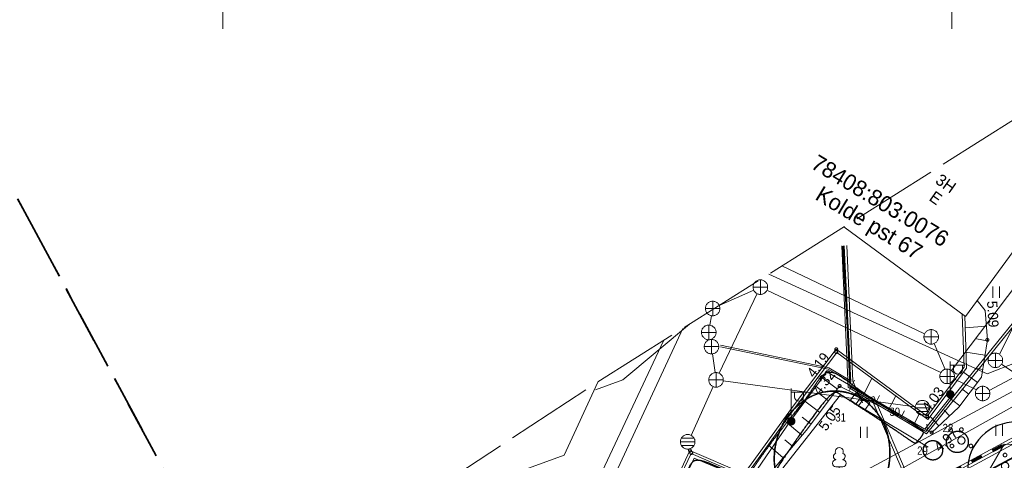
# Model space of a CAD drawing. Header units: metres. Extents: x 538891 to 1080079, y 6588829 to 13178720.
# Tile 294 of 656: x 539786 to 539854, y 6589268 to 6589299. Entities that reach past the tile are written whole.
import ezdxf

# ---------------------------------------------------------------- set-up
doc = ezdxf.new("R2010")
doc.units = ezdxf.units.M
doc.header["$LTSCALE"] = 0.4
for name, pattern in [('KATASTRIPIIR', [17.5, 10, -2.5, 2.5, -2.5]), ('TOOPIIR', [17.5, 15, -2.5]), ('VW-02 Medium Dashed', [4, 2, -2])]:
    doc.linetypes.add(name, pattern=pattern)
for name, color, linetype in [('DENDRO', 7, 'Continuous'), ('GEO', 7, 'Continuous'), ('KINO_ASENDIPLAAN', 7, 'Continuous')]:
    doc.layers.add(name, color=color, linetype=linetype)
doc.styles.add('Arial', font='arial.ttf')
doc.styles.add('Arial Narrow', font='ARIALN.TTF')
doc.styles.add('HK Explorer Book', font='txt')
doc.linetypes.add('-D-', pattern='A,25,-2,-3.530927,["D",HK Explorer Book,S=3.5,R=0,X=-3.530927,Y=-1.75],-1.969073,25,-7.5', length=65)
doc.linetypes.add('-K-', pattern='A,25,-2,-3.025171,["K",HK Explorer Book,S=3.5,R=0,X=-3.025171,Y=-1.75],-2.474829,25,-7.5', length=65)
doc.linetypes.add('-S-', pattern='A,10,-0.8,-1.31106,["S",Arial,S=1.402559,R=0,X=-1.31106,Y=-0.711108],-0.88894,10,-3', length=26)
doc.linetypes.add('-SK-', pattern='A,25,-0.25,-5.975415,["SK",HK Explorer Book,S=3.5,R=0,X=-5.975415,Y=-1.75],-1.274585,25,-7.5', length=65)
doc.linetypes.add('-V-', pattern='A,25,-2,-3.385756,["V",HK Explorer Book,S=3.5,R=0,X=-3.385756,Y=-1.75],-2.114244,25,-7.5', length=65)
doc.linetypes.add('EP_KBL', pattern='A,0,[1,EP_KBL.shx,S=1,R=0,X=0,Y=-0.5],-18.999', length=18.999)
doc.linetypes.add('HEKK', pattern='A,0,[1,HEKK.shx,S=1,R=0,X=0,Y=-0.9],-10.4', length=10.4)
doc.linetypes.add('MP_KBL', pattern='A,0,[1,MP_KBL.shx,S=1,R=0,X=0,Y=-0.5],-18.999', length=18.999)
doc.linetypes.add('RAKAED', pattern='A,0,[1,RAKAED.shx,S=1,R=0,X=0,Y=-0.254375],-6.50875', length=6.50875)
doc.linetypes.add('SI_KBL', pattern='A,0,[1,SI_KBL.shx,S=1,R=0,X=0,Y=-0.5],-19.9995', length=19.9995)

# ---------------------------------------------------------------- blocks, each defined once
blk = doc.blocks.new('KAKAEV')
at = {"color": 7, "linetype": 'Continuous', "lineweight": 9}
for p, q in [((-1, 0), (1, 0)), ((0, -1), (0, 1))]:
    blk.add_line(p, q, dxfattribs=at)
at = {"color": 7, "linetype": 'Continuous', "lineweight": 9, "flags": 128}
blk.add_lwpolyline([(1, 0), (1, -0.1), (0.98, -0.2), (0.96, -0.29), (0.92, -0.38), (0.88, -0.47), (0.83, -0.56), (0.77, -0.63), (0.71, -0.71), (0.63, -0.77), (0.56, -0.83), (0.47, -0.88), (0.38, -0.92), (0.29, -0.96), (0.2, -0.98), (0.1, -1), (0, -1), (-0.1, -1), (-0.2, -0.98), (-0.29, -0.96), (-0.38, -0.92), (-0.47, -0.88), (-0.56, -0.83), (-0.63, -0.77), (-0.71, -0.71), (-0.77, -0.63), (-0.83, -0.56), (-0.88, -0.47), (-0.92, -0.38), (-0.96, -0.29), (-0.98, -0.2), (-1, -0.1), (-1, 0), (-1, 0.1), (-0.98, 0.2), (-0.96, 0.29), (-0.92, 0.38), (-0.88, 0.47), (-0.83, 0.56), (-0.77, 0.63), (-0.71, 0.71), (-0.63, 0.77), (-0.56, 0.83), (-0.47, 0.88), (-0.38, 0.92), (-0.29, 0.96), (-0.2, 0.98), (-0.1, 1), (0, 1), (0.1, 1), (0.2, 0.98), (0.29, 0.96), (0.38, 0.92), (0.47, 0.88), (0.56, 0.83), (0.63, 0.77), (0.71, 0.71), (0.77, 0.63), (0.83, 0.56), (0.88, 0.47), (0.92, 0.38), (0.96, 0.29), (0.98, 0.2), (1, 0.1)], close=True, dxfattribs=at)
blk = doc.blocks.new('REKAEV')
at = {"color": 8, "linetype": 'Continuous', "lineweight": 9, "true_color": 0x7d7d7d}
for p, q in [((-1, 0), (1, 0)), ((0.86, 0.5), (-0.86, 0.5)), ((0.86, -0.5), (-0.86, -0.5))]:
    blk.add_line(p, q, dxfattribs=at)
at = {"color": 8, "linetype": 'Continuous', "lineweight": 9, "true_color": 0x7d7d7d, "flags": 128}
blk.add_lwpolyline([(1, 0), (1, -0.1), (0.98, -0.2), (0.96, -0.29), (0.92, -0.38), (0.88, -0.47), (0.83, -0.56), (0.77, -0.63), (0.71, -0.71), (0.63, -0.77), (0.56, -0.83), (0.47, -0.88), (0.38, -0.92), (0.29, -0.96), (0.2, -0.98), (0.1, -1), (0, -1), (-0.1, -1), (-0.2, -0.98), (-0.29, -0.96), (-0.38, -0.92), (-0.47, -0.88), (-0.56, -0.83), (-0.63, -0.77), (-0.71, -0.71), (-0.77, -0.63), (-0.83, -0.56), (-0.88, -0.47), (-0.92, -0.38), (-0.96, -0.29), (-0.98, -0.2), (-1, -0.1), (-1, 0), (-1, 0.1), (-0.98, 0.2), (-0.96, 0.29), (-0.92, 0.38), (-0.88, 0.47), (-0.83, 0.56), (-0.77, 0.63), (-0.71, 0.71), (-0.63, 0.77), (-0.56, 0.83), (-0.47, 0.88), (-0.38, 0.92), (-0.29, 0.96), (-0.2, 0.98), (-0.1, 1), (0, 1), (0.1, 1), (0.2, 0.98), (0.29, 0.96), (0.38, 0.92), (0.47, 0.88), (0.56, 0.83), (0.63, 0.77), (0.71, 0.71), (0.77, 0.63), (0.83, 0.56), (0.88, 0.47), (0.92, 0.38), (0.96, 0.29), (0.98, 0.2), (1, 0.1)], close=True, dxfattribs=at)
blk = doc.blocks.new('MEPOST')
at = {"color": 7, "linetype": 'Continuous', "lineweight": 9, "flags": 128}
blk.add_lwpolyline([(0.5, 0), (0.5, -0.05), (0.49, -0.1), (0.48, -0.15), (0.46, -0.19), (0.44, -0.24), (0.42, -0.28), (0.39, -0.32), (0.35, -0.35), (0.32, -0.39), (0.28, -0.42), (0.24, -0.44), (0.19, -0.46), (0.15, -0.48), (0.1, -0.49), (0.05, -0.5), (0, -0.5), (-0.05, -0.5), (-0.1, -0.49), (-0.15, -0.48), (-0.19, -0.46), (-0.24, -0.44), (-0.28, -0.42), (-0.32, -0.39), (-0.35, -0.35), (-0.39, -0.32), (-0.42, -0.28), (-0.44, -0.24), (-0.46, -0.19), (-0.48, -0.15), (-0.49, -0.1), (-0.5, -0.05), (-0.5, 0), (-0.5, 0.05), (-0.49, 0.1), (-0.48, 0.15), (-0.46, 0.19), (-0.44, 0.24), (-0.42, 0.28), (-0.39, 0.32), (-0.35, 0.35), (-0.32, 0.39), (-0.28, 0.42), (-0.24, 0.44), (-0.19, 0.46), (-0.15, 0.48), (-0.1, 0.49), (-0.05, 0.5), (0, 0.5), (0.05, 0.5), (0.1, 0.49), (0.15, 0.48), (0.19, 0.46), (0.24, 0.44), (0.28, 0.42), (0.32, 0.39), (0.35, 0.35), (0.39, 0.32), (0.42, 0.28), (0.44, 0.24), (0.46, 0.19), (0.48, 0.15), (0.49, 0.1), (0.5, 0.05)], close=True, dxfattribs=at)
at = {"color": 252, "linetype": 'Continuous', "lineweight": 120, "true_color": 0x888888, "flags": 128}
blk.add_lwpolyline([(-0.25, 0, 0.414214), (0, -0.25, 0.414214), (0.25, 0, 0.414214), (0, 0.25, 0.414214)], format="xyb", close=True, dxfattribs=at)
blk = doc.blocks.new('VAPOST')
at = {"color": 7, "linetype": 'Continuous', "lineweight": 9}
for p, q in [((0, 0.5), (0, 4.5)), ((0, 4), (2, 4)), ((0.45, 3.36), (0.45, 4)), ((1.68, 3.36), (1.68, 4))]:
    blk.add_line(p, q, dxfattribs=at)
blk.add_arc((1.07, 3.36), 0.613, 180, 0, dxfattribs=at)
blk = doc.blocks.new('PQQSAS')
at = {"color": 252, "linetype": 'Continuous', "lineweight": 9, "true_color": 0x888888, "flags": 128}
for points in [[(0.25, 1.5), (0.25, 1.48), (0.25, 1.45), (0.24, 1.43), (0.23, 1.4), (0.22, 1.38), (0.21, 1.36), (0.19, 1.34), (0.18, 1.32), (0.16, 1.31), (0.14, 1.29), (0.12, 1.28), (0.1, 1.27), (0.07, 1.26), (0.05, 1.25), (0.02, 1.25), (0, 1.25), (-0.02, 1.25), (-0.05, 1.25), (-0.07, 1.26), (-0.1, 1.27), (-0.12, 1.28), (-0.14, 1.29), (-0.16, 1.31), (-0.18, 1.32), (-0.19, 1.34), (-0.21, 1.36), (-0.22, 1.38), (-0.23, 1.4), (-0.24, 1.43), (-0.25, 1.45), (-0.25, 1.48), (-0.25, 1.5), (-0.25, 1.52), (-0.25, 1.55), (-0.24, 1.57), (-0.23, 1.6), (-0.22, 1.62), (-0.21, 1.64), (-0.19, 1.66), (-0.18, 1.68), (-0.16, 1.69), (-0.14, 1.71), (-0.12, 1.72), (-0.1, 1.73), (-0.07, 1.74), (-0.05, 1.75), (-0.02, 1.75), (0, 1.75), (0.02, 1.75), (0.05, 1.75), (0.07, 1.74), (0.1, 1.73), (0.12, 1.72), (0.14, 1.71), (0.16, 1.69), (0.18, 1.68), (0.19, 1.66), (0.21, 1.64), (0.22, 1.62), (0.23, 1.6), (0.24, 1.57), (0.25, 1.55), (0.25, 1.52)], [(0.5, 0), (0.5, -0.05), (0.49, -0.1), (0.48, -0.15), (0.46, -0.19), (0.44, -0.24), (0.42, -0.28), (0.39, -0.32), (0.35, -0.35), (0.32, -0.39), (0.28, -0.42), (0.24, -0.44), (0.19, -0.46), (0.15, -0.48), (0.1, -0.49), (0.05, -0.5), (0, -0.5), (-0.05, -0.5), (-0.1, -0.49), (-0.15, -0.48), (-0.19, -0.46), (-0.24, -0.44), (-0.28, -0.42), (-0.32, -0.39), (-0.35, -0.35), (-0.39, -0.32), (-0.42, -0.28), (-0.44, -0.24), (-0.46, -0.19), (-0.48, -0.15), (-0.49, -0.1), (-0.5, -0.05), (-0.5, 0), (-0.5, 0.05), (-0.49, 0.1), (-0.48, 0.15), (-0.46, 0.19), (-0.44, 0.24), (-0.42, 0.28), (-0.39, 0.32), (-0.35, 0.35), (-0.32, 0.39), (-0.28, 0.42), (-0.24, 0.44), (-0.19, 0.46), (-0.15, 0.48), (-0.1, 0.49), (-0.05, 0.5), (0, 0.5), (0.05, 0.5), (0.1, 0.49), (0.15, 0.48), (0.19, 0.46), (0.24, 0.44), (0.28, 0.42), (0.32, 0.39), (0.35, 0.35), (0.39, 0.32), (0.42, 0.28), (0.44, 0.24), (0.46, 0.19), (0.48, 0.15), (0.49, 0.1), (0.5, 0.05)], [(-1.05, -0.75), (-1.05, -0.77), (-1.05, -0.8), (-1.06, -0.82), (-1.07, -0.85), (-1.08, -0.87), (-1.09, -0.89), (-1.11, -0.91), (-1.12, -0.93), (-1.14, -0.94), (-1.16, -0.96), (-1.18, -0.97), (-1.2, -0.98), (-1.23, -0.99), (-1.25, -1), (-1.28, -1), (-1.3, -1), (-1.32, -1), (-1.35, -1), (-1.37, -0.99), (-1.4, -0.98), (-1.42, -0.97), (-1.44, -0.96), (-1.46, -0.94), (-1.48, -0.93), (-1.49, -0.91), (-1.51, -0.89), (-1.52, -0.87), (-1.53, -0.85), (-1.54, -0.82), (-1.55, -0.8), (-1.55, -0.77), (-1.55, -0.75), (-1.55, -0.73), (-1.55, -0.7), (-1.54, -0.68), (-1.53, -0.65), (-1.52, -0.63), (-1.51, -0.61), (-1.49, -0.59), (-1.48, -0.57), (-1.46, -0.56), (-1.44, -0.54), (-1.42, -0.53), (-1.4, -0.52), (-1.37, -0.51), (-1.35, -0.5), (-1.32, -0.5), (-1.3, -0.5), (-1.28, -0.5), (-1.25, -0.5), (-1.23, -0.51), (-1.2, -0.52), (-1.18, -0.53), (-1.16, -0.54), (-1.14, -0.56), (-1.12, -0.57), (-1.11, -0.59), (-1.09, -0.61), (-1.08, -0.63), (-1.07, -0.65), (-1.06, -0.68), (-1.05, -0.7), (-1.05, -0.73)], [(1.55, -0.75), (1.55, -0.77), (1.55, -0.8), (1.54, -0.82), (1.53, -0.85), (1.52, -0.87), (1.51, -0.89), (1.49, -0.91), (1.48, -0.93), (1.46, -0.94), (1.44, -0.96), (1.42, -0.97), (1.4, -0.98), (1.37, -0.99), (1.35, -1), (1.32, -1), (1.3, -1), (1.28, -1), (1.25, -1), (1.23, -0.99), (1.2, -0.98), (1.18, -0.97), (1.16, -0.96), (1.14, -0.94), (1.12, -0.93), (1.11, -0.91), (1.09, -0.89), (1.08, -0.87), (1.07, -0.85), (1.06, -0.82), (1.05, -0.8), (1.05, -0.77), (1.05, -0.75), (1.05, -0.73), (1.05, -0.7), (1.06, -0.68), (1.07, -0.65), (1.08, -0.63), (1.09, -0.61), (1.11, -0.59), (1.12, -0.57), (1.14, -0.56), (1.16, -0.54), (1.18, -0.53), (1.2, -0.52), (1.23, -0.51), (1.25, -0.5), (1.28, -0.5), (1.3, -0.5), (1.32, -0.5), (1.35, -0.5), (1.37, -0.51), (1.4, -0.52), (1.42, -0.53), (1.44, -0.54), (1.46, -0.56), (1.48, -0.57), (1.49, -0.59), (1.51, -0.61), (1.52, -0.63), (1.53, -0.65), (1.54, -0.68), (1.55, -0.7), (1.55, -0.73)]]:
    blk.add_lwpolyline(points, close=True, dxfattribs=at)
blk = doc.blocks.new('ELKAPP')
at = {"color": 7, "linetype": 'Continuous', "lineweight": 9}
for p, q in [((1.19, 0.6), (-1.19, 0.6)), ((-1.19, 0.6), (-1.19, -0.6)), ((-0.27, 0.6), (-0.27, -0.6)), ((0.16, 0.6), (0.16, -0.6)), ((1.19, -0.6), (1.19, 0.6)), ((-1.19, -0.6), (1.19, -0.6))]:
    blk.add_line(p, q, dxfattribs=at)
blk = doc.blocks.new('VKORIS')
at = {"color": 7, "linetype": 'Continuous', "lineweight": 9}
for p, q in [((0, 4), (0, -4)), ((-4, 0), (4, 0))]:
    blk.add_line(p, q, dxfattribs=at)
blk = doc.blocks.new('LEHTP1')
at = {"color": 252, "linetype": 'Continuous', "lineweight": 9, "true_color": 0x888888}
for p, q in [((-0.48, 1.96), (-0.48, 1.9)), ((0.48, 1.96), (0.48, 1.9)), ((0.48, 0.95), (-0.48, 0.95)), ((0, 0), (0, 0.95)), ((0.76, 0), (0, 0))]:
    blk.add_line(p, q, dxfattribs=at)
for centre, radius, start, end in [((-0.38, 2.375), 0.425, 105.2441, 257.07903), ((0, 3.04), 0.554, 332.5799, 207.4201), ((0.38, 2.375), 0.425, 282.92097, 74.7559), ((-0.475, 1.425), 0.475, 90.00001, 270), ((0.475, 1.425), 0.475, 270, 89.99999)]:
    blk.add_arc(centre, radius, start, end, dxfattribs=at)
blk = doc.blocks.new('HEIN')
at = {"color": 7, "linetype": 'Continuous', "lineweight": 9}
for p, q in [((-0.46, 0.76), (-0.46, -0.76)), ((0.46, 0.76), (0.46, -0.76))]:
    blk.add_line(p, q, dxfattribs=at)

msp = doc.modelspace()

# ---------------------------------------------------------------- linework, layer by layer
at = {"layer": 'DENDRO', "color": 30, "linetype": 'Continuous', "lineweight": 25, "true_color": 0xff7f00, "flags": 128}
msp.add_lwpolyline([(539857.7512, 6589267.6742, 0.4142136), (539854.4123, 6589271.0131, 0.4142136), (539851.0733, 6589267.6742, 0.4142136), (539854.4123, 6589264.3352, 0.4142136), (539857.7512, 6589267.6742)], format="xyb", close=True, dxfattribs=at)
at = {"layer": 'DENDRO', "color": 82, "linetype": 'Continuous', "lineweight": 25, "true_color": 0x33cc00}
for points in [[(539847.4858, 6589269.5229), (539847.5071, 6589269.5469), (539847.6249, 6589269.6691), (539847.8395, 6589269.9098), (539848.0116, 6589270.1633), (539848.0342, 6589270.3592), (539847.8997, 6589270.501), (539847.6137, 6589270.6831), (539847.0663, 6589271.0252), (539846.2835, 6589271.5082), (539845.2023, 6589272.1821), (539843.7065, 6589273.1598), (539842.5382, 6589274.055), (539841.7618, 6589274.5095), (539841.132, 6589274.292), (539840.5469, 6589273.439), (539840.1618, 6589272.8621), (539839.7996, 6589272.3635), (539839.2968, 6589271.7286), (539838.6203, 6589270.9), (539837.8949, 6589269.9721), (539837.3373, 6589269.2211), (539836.879, 6589268.5772), (539836.4743, 6589267.9806), (539836.1867, 6589267.5364), (539835.9607, 6589267.2424), (539835.743, 6589267.1083), (539835.5349, 6589267.2035), (539835.3044, 6589267.3537), (539834.9775, 6589267.5118), (539834.4739, 6589267.7108), (539833.9103, 6589267.9401), (539833.387, 6589268.1713), (539832.8575, 6589268.3639), (539832.3768, 6589268.423), (539832.1186, 6589268.1691), (539831.9525, 6589267.8567), (539831.8067, 6589267.531), (539831.6343, 6589267.1787), (539831.41, 6589266.762), (539831.1679, 6589266.3273), (539830.8673, 6589265.7433), (539830.4634, 6589264.7616), (539829.9651, 6589263.5972), (539829.3834, 6589262.8316), (539828.9368, 6589262.3263), (539828.5676, 6589261.9234), (539828.1011, 6589261.4411), (539827.382, 6589260.7313), (539826.4919, 6589259.8595), (539825.5585, 6589258.91), (539824.602, 6589257.8453), (539823.8315, 6589257.0425), (539823.3722, 6589256.7205), (539823.0893, 6589256.6496), (539822.7442, 6589256.8272), (539822.2227, 6589257.1587), (539821.8978, 6589257.2378), (539821.7262, 6589257.1237), (539821.6212, 6589256.845), (539821.4662, 6589256.3934), (539821.1425, 6589255.8348), (539821.0067, 6589255.4703), (539821.0742, 6589255.279), (539821.32, 6589255.1841), (539821.6752, 6589255.0902), (539822.1652, 6589254.9479), (539822.7401, 6589254.7704), (539823.4851, 6589254.5218), (539824.3488, 6589254.3671), (539824.9303, 6589254.6274), (539825.3225, 6589255.0376), (539825.6789, 6589255.5549), (539826.1222, 6589256.2259), (539826.7789, 6589257.1118), (539827.7663, 6589258.3211), (539829.2427, 6589259.9835), (539830.605, 6589261.6579), (539831.3414, 6589262.8524), (539831.8108, 6589263.7607), (539832.1552, 6589264.4836), (539832.5186, 6589265.2684), (539832.9694, 6589266.1372), (539833.3254, 6589266.5406), (539833.6778, 6589266.6869), (539834.1816, 6589266.5403), (539834.7724, 6589266.2919), (539835.3579, 6589266.0824), (539835.9131, 6589265.9471), (539836.4472, 6589265.9511), (539837.0038, 6589266.3225), (539837.6721, 6589267.326), (539838.7273, 6589268.9302), (539839.9909, 6589270.752), (539841.0086, 6589272.1098), (539841.5662, 6589272.7521), (539841.8749, 6589273.0169), (539842.0737, 6589273.0554), (539842.2881, 6589272.9372), (539842.7251, 6589272.6515), (539843.5236, 6589272.1387), (539844.5229, 6589271.4931), (539845.3633, 6589270.941), (539846.0899, 6589270.4559), (539846.767, 6589269.9963), (539847.1773, 6589269.7121), (539847.3938, 6589269.5712), (539847.4858, 6589269.5229)], [(539850.8348, 6589269.0752), (539850.6693, 6589268.9582), (539850.2597, 6589268.907), (539849.8813, 6589269.0524), (539849.6355, 6589269.3555), (539849.5881, 6589269.7349), (539849.7518, 6589270.0891), (539850.0829, 6589270.3231), (539850.4924, 6589270.3743), (539850.8708, 6589270.2288), (539851.1166, 6589269.9258), (539851.164, 6589269.5464), (539851.0003, 6589269.1922), (539850.8348, 6589269.0752)]]:
    msp.add_open_spline(points, degree=2, dxfattribs=at)
at = {"layer": 'DENDRO', "color": 5, "linetype": 'Continuous', "lineweight": 25, "true_color": 0x0000ff}
msp.add_open_spline([(539838.0001, 6589267.1584), (539837.6783, 6589268.2746), (539838.1343, 6589270.619), (539839.5678, 6589272.4473), (539841.5945, 6589273.2697), (539843.6716, 6589272.8657), (539845.2423, 6589271.3436), (539845.8859, 6589269.1112), (539845.4299, 6589266.7668), (539843.9965, 6589264.9385), (539841.9697, 6589264.1162), (539839.8927, 6589264.5202), (539838.3219, 6589266.0423), (539838.0001, 6589267.1584)], degree=2, dxfattribs=at)
msp.add_open_spline([(539842.6331, 6589273.0677), (539842.6018, 6589273.0737), (539842.5705, 6589273.0798), (539841.9843, 6589273.1866), (539840.6127, 6589272.965), (539839.4818, 6589272.2246), (539838.6003, 6589271.3082), (539838.0172, 6589270.0152), (539837.7961, 6589268.8769), (539837.8396, 6589267.7457), (539838.2814, 6589266.2054), (539839.4067, 6589264.9328), (539840.4207, 6589264.4317), (539841.2911, 6589264.2197), (539842.581, 6589264.3082), (539843.7094, 6589264.8844), (539844.4428, 6589265.4965), (539845.2521, 6589266.5571), (539845.6905, 6589267.9334), (539845.7787, 6589269.0826), (539845.5056, 6589270.7301), (539844.4561, 6589272.2118), (539843.2766, 6589272.93), (539842.6956, 6589273.0555), (539842.6643, 6589273.0616), (539842.6331, 6589273.0677)], degree=2, knots=[0, 0, 0, 0.0026576, 0.0026576, 0.0523915, 0.1021254, 0.1518593, 0.2015932, 0.2513271, 0.3010611, 0.350795, 0.4005289, 0.4502628, 0.4999967, 0.5497306, 0.5994645, 0.6491984, 0.6989323, 0.7486662, 0.7984002, 0.8481341, 0.897868, 0.9476019, 0.9973358, 0.9973358, 1, 1, 1], dxfattribs=at)
at = {"layer": 'DENDRO', "color": 82, "linetype": 'Continuous', "lineweight": 25, "true_color": 0x33cc00}
msp.add_open_spline([(539848.6123, 6589269.7293), (539848.6052, 6589269.7284), (539848.5981, 6589269.7276), (539848.5238, 6589269.7155), (539848.3897, 6589269.6651), (539848.2496, 6589269.5699), (539848.0881, 6589269.3798), (539848.0243, 6589269.1), (539848.0538, 6589268.8654), (539848.1575, 6589268.6615), (539848.3068, 6589268.5155), (539848.4688, 6589268.4309), (539848.6206, 6589268.3962), (539848.75, 6589268.3948), (539848.897, 6589268.4177), (539849.0712, 6589268.5059), (539849.2077, 6589268.628), (539849.3164, 6589268.8067), (539849.3535, 6589268.9731), (539849.3619, 6589269.1484), (539849.2928, 6589269.3724), (539849.162, 6589269.5493), (539849.0027, 6589269.6638), (539848.7626, 6589269.7457), (539848.6266, 6589269.7311), (539848.6195, 6589269.7302), (539848.6123, 6589269.7293)], degree=2, knots=[0, 0, 0, 0.0045191, 0.0045191, 0.0518046, 0.09909, 0.1463754, 0.1936608, 0.2409463, 0.2882317, 0.3355171, 0.3828025, 0.4300879, 0.4773734, 0.5246588, 0.5719442, 0.6192296, 0.6665151, 0.7138005, 0.7610859, 0.8083713, 0.8556568, 0.9029422, 0.9502276, 0.997513, 0.997513, 1, 1, 1], dxfattribs=at)
at = {"layer": 'GEO', "color": 8, "linetype": '-SK-', "lineweight": 9, "true_color": 0x7d7d7d}
for p, q in [((539852.5682, 6589273.1607), (539900.6152, 6589299.3506)), ((539849.9794, 6589274.5348), (539855.4394, 6589281.7905)), ((539836.3855, 6589280.4878), (539836.4056, 6589280.4786)), ((539834.0354, 6589274.3512), (539836.6446, 6589279.8188)), ((539834.046, 6589279.005), (539836.404, 6589280.065)), ((539837.312, 6589280.0563), (539849.2495, 6589274.4125)), ((539833.4012, 6589277.6534), (539833.5088, 6589278.3066)), ((539822.0809, 6589257.0833), (539831.5487, 6589277.4351)), ((539848.777, 6589276.3904), (539849.5343, 6589274.6232)), ((539833.7526, 6589274.3954), (539833.5774, 6589275.6846)), ((539834.316, 6589273.837), (539847.4825, 6589272.057)), ((539850.1431, 6589273.9802), (539851.6791, 6589273.2183)), ((539832.117, 6589270.0886), (539833.616, 6589273.4435))]:
    msp.add_line(p, q, dxfattribs=at)
at = {"layer": 'GEO', "color": 8, "linetype": '-D-', "lineweight": 9, "true_color": 0x7d7d7d}
for p, q in [((539838.3411, 6589281.7221), (539848.1285, 6589277.0648)), ((539821.7253, 6589258.4267), (539830.2098, 6589276.5901))]:
    msp.add_line(p, q, dxfattribs=at)
at = {"layer": 'GEO', "color": 8, "linetype": '-K-', "lineweight": 9, "true_color": 0x7d7d7d}
for p, q in [((539853.259, 6589275.6573), (539855.9061, 6589280.9429)), ((539855.6882, 6589273.4236), (539853.4141, 6589274.9893)), ((539822.5266, 6589254.4037), (539855.6634, 6589272.8963))]:
    msp.add_line(p, q, dxfattribs=at)
at = {"layer": 'GEO', "color": 8, "linetype": 'Continuous', "lineweight": 9, "true_color": 0x7d7d7d}
for p, q in [((539852.3608, 6589277.5874), (539850.9082, 6589277.4745)), ((539852.4254, 6589276.5909), (539851.6781, 6589276.7079)), ((539852.2708, 6589275.6029), (539850.966, 6589275.8071)), ((539851.7572, 6589273.7138), (539850.7984, 6589274.4391)), ((539852.1162, 6589274.615), (539851.5587, 6589274.7022)), ((539842.1425, 6589273.2723), (539840.9039, 6589274.1969)), ((539842.9596, 6589273.1431), (539843.3267, 6589273.8706)), ((539843.8524, 6589272.6925), (539844.5103, 6589273.9963)), ((539841.5443, 6589272.471), (539840.922, 6589272.9355)), ((539851.1538, 6589272.9163), (539850.6754, 6589273.2783)), ((539840.9461, 6589271.6696), (539839.6954, 6589272.6032)), ((539844.7451, 6589272.242), (539845.0359, 6589272.8183)), ((539845.6379, 6589271.7915), (539846.1432, 6589272.7928)), ((539850.5505, 6589272.1188), (539849.5954, 6589272.8414)), ((539846.5306, 6589271.3409), (539846.7452, 6589271.766)), ((539847.4234, 6589270.8904), (539847.7761, 6589271.5893)), ((539849.8339, 6589271.4235), (539849.4729, 6589271.8114)), ((539839.7284, 6589270.0839), (539838.5672, 6589271.0686)), ((539840.3479, 6589270.8683), (539839.722, 6589271.3355)), ((539848.3161, 6589270.4398), (539848.2923, 6589270.8548)), ((539849.102, 6589270.7422), (539848.501, 6589271.3879)), ((539839.0816, 6589269.3212), (539838.5312, 6589269.7879)), ((539838.4348, 6589268.5585), (539837.3944, 6589269.4407))]:
    msp.add_line(p, q, dxfattribs=at)
at = {"layer": 'GEO', "color": 35, "linetype": 'KATASTRIPIIR', "lineweight": 35, "true_color": 0xb1703a, "flags": 128}
for points in [[(539689.49, 6589347.26), (539763.13, 6589328.62), (539803.95, 6589252.85), (539761.7, 6589230.09), (539729.44, 6589289.96), (539722.4, 6589286.16), (539689.49, 6589347.26)], [(539763.13, 6589328.62), (539909.52, 6589298.37), (539808.69, 6589244.05), (539803.95, 6589252.85), (539763.13, 6589328.62)]]:
    msp.add_lwpolyline(points, dxfattribs=at)
at = {"layer": 'GEO', "color": 8, "linetype": 'TOOPIIR', "lineweight": 9, "true_color": 0x7d7d7d, "flags": 128}
msp.add_lwpolyline([(540009.728, 6589274.9396), (540007.9291, 6589283.6289), (539999.961, 6589296.693), (539999.0028, 6589310.4914), (539982.048, 6589315.103), (539968.23, 6589319.624), (539923.0062, 6589331.3898), (539909.1598, 6589323.7597), (539879.4137, 6589305.7855), (539866.718, 6589299.632), (539825.489, 6589273.6106), (539801.0362, 6589257.5566), (539784.2601, 6589247.5892), (539791.917, 6589237.292), (539811.1602, 6589201.8497), (539830.4327, 6589165.9875), (539829.9209, 6589164.7033), (539851.006, 6589125.569), (539858.994, 6589114.02), (539868.46, 6589099.0162), (539872.4814, 6589092.3517), (539891.371, 6589065.8965), (539936.7409, 6588993.1706), (540012.911, 6589042.2881), (540056.8358, 6589068.4128), (540079.5427, 6589082.4151), (540055.254, 6589125.2135), (540035.056, 6589162.5293), (540031.7637, 6589169.1877), (540025.659, 6589166.0347), (540017.2916, 6589182.4141), (540021.5537, 6589185.0254), (540011.9445, 6589204.4642), (539991.9088, 6589243.8962), (540003.1152, 6589249.6375), (540014.0907, 6589246.6002), (540015.6053, 6589252.8138), (540016.6856, 6589258.0436), (540013.746, 6589258.7749), (540014.554, 6589261.666), (540015.7891, 6589267.0477), (540013.1293, 6589268.0319), (540010.9042, 6589270.1926)], close=True, dxfattribs=at)
at = {"layer": 'GEO', "color": 8, "linetype": '-V-', "lineweight": 9, "true_color": 0x7d7d7d, "flags": 128}
for points in [[(539790.6985, 6589238.9306), (539805.5742, 6589246.9349), (539855.6374, 6589273.9043), (539901.4507, 6589298.4656), (539907.9649, 6589323.0377)], [(539837.4354, 6589281.1505), (539852.4176, 6589274.3171), (539854.4172, 6589275.0882), (539854.72, 6589274.89), (539855.6374, 6589273.9043)]]:
    msp.add_lwpolyline(points, dxfattribs=at)
at = {"layer": 'GEO', "color": 8, "linetype": 'EP_KBL', "lineweight": 9, "true_color": 0x7d7d7d, "flags": 128}
for points in [[(539908.2769, 6589323.2262), (539913.3176, 6589321.9495), (539912.1969, 6589317.8381), (539912.1969, 6589317.8381), (539907.0363, 6589298.9057), (539879.9419, 6589283.9177), (539846.6729, 6589265.8635), (539827.2462, 6589255.1538), (539816.9494, 6589249.4377), (539804.7547, 6589243.1037), (539804.6937, 6589242.895), (539806.8753, 6589239.4613), (539809.7786, 6589233.5463), (539811.0718, 6589233.651), (539811.0836, 6589234.2967)], [(539809.1758, 6589238.6138), (539807.1553, 6589239.749), (539805.2705, 6589242.7235), (539805.3247, 6589242.9634), (539817.1386, 6589249.0852), (539825.5328, 6589253.7451), (539847.5801, 6589265.9033), (539880.1343, 6589283.567), (539907.3962, 6589298.679), (539912.6785, 6589318.0824), (539912.6785, 6589318.0824), (539912.6785, 6589318.0824), (539913.7046, 6589321.8515), (539950.3994, 6589312.5571), (539999.7131, 6589300.263)], [(539808.9708, 6589238.4995), (539807.0134, 6589239.5994), (539805.0544, 6589242.6744), (539805.1503, 6589243.099), (539817.0441, 6589249.2614), (539825.4357, 6589253.92), (539847.4842, 6589266.0788), (539880.0381, 6589283.7423), (539907.2254, 6589298.813), (539912.438, 6589317.9604)]]:
    msp.add_lwpolyline(points, dxfattribs=at)
at = {"layer": 'GEO', "color": 8, "linetype": 'RAKAED', "lineweight": 9, "true_color": 0x7d7d7d, "flags": 128}
msp.add_lwpolyline([(539879.2123, 6589304.7252), (539895.804, 6589301.261), (539907.153, 6589298.893), (539908.911, 6589297.951), (539906.28, 6589296.381), (539895.293, 6589290.535), (539882.553, 6589283.619), (539873.576, 6589278.841), (539866.915, 6589275.33), (539858.04, 6589270.594), (539855.902, 6589269.408), (539853.575, 6589269.486), (539852.4826, 6589267.5883), (539844.169, 6589263.164)], dxfattribs=at)
at = {"layer": 'GEO', "color": 8, "linetype": 'SI_KBL', "lineweight": 9, "true_color": 0x7d7d7d, "flags": 128}
for points in [[(539842.461, 6589283.0934), (539842.8938, 6589273.3922), (539848.2586, 6589270.1963), (539870.2438, 6589297.4652), (539867.2157, 6589299.8732)], [(539834.13, 6589276.2774), (539841.5537, 6589274.7211), (539843.0217, 6589273.848), (539842.505, 6589283.0894)]]:
    msp.add_lwpolyline(points, dxfattribs=at)
at = {"layer": 'GEO', "color": 8, "linetype": 'MP_KBL', "lineweight": 9, "true_color": 0x7d7d7d, "flags": 128}
for points in [[(539842.5609, 6589283.0979), (539842.9913, 6589273.4505), (539848.215, 6589270.3593), (539850.4072, 6589273.1484), (539870.1032, 6589297.4493), (539867.1159, 6589299.8249)], [(539842.6044, 6589283.1044), (539843.0729, 6589273.7323), (539841.5205, 6589274.6259), (539834.1194, 6589276.1774)], [(539843.858, 6589272.3263), (539843.209, 6589273.815), (539842.7918, 6589283.1329)], [(539809.4896, 6589263.0726), (539826.5737, 6589255.253), (539829.614, 6589262.769), (539832.3195, 6589268.5196), (539836.0851, 6589266.9354), (539838.939, 6589271.09), (539841.413, 6589274.461), (539848.136, 6589270.517), (539850.046, 6589272.898)], [(539843.69, 6589272.47), (539844.5392, 6589272.5146), (539846.9032, 6589266.9694), (539846.3902, 6589266.3801), (539826.955, 6589255.6784), (539816.6653, 6589249.9662), (539803.9854, 6589243.372), (539801.056, 6589248.5913), (539800.9397, 6589249.5186), (539802.0056, 6589254.7673), (539800.5435, 6589257.3575)], [(539808.1659, 6589237.4787), (539807.4834, 6589237.4376), (539806.5203, 6589239.2377), (539804.2659, 6589242.8574), (539804.4188, 6589243.3802), (539816.76, 6589249.79), (539827.0521, 6589255.5035), (539846.5042, 6589266.2344), (539847.1352, 6589266.9091), (539844.6473, 6589272.7637), (539843.69, 6589272.47)]]:
    msp.add_lwpolyline(points, dxfattribs=at)
at = {"layer": 'GEO', "color": 8, "linetype": 'Continuous', "lineweight": 9, "true_color": 0x7d7d7d, "flags": 128}
for points in [[(539855.289, 6589292.4187), (539859.207, 6589289.532), (539854.212, 6589282.712), (539850.932, 6589278.247), (539842.5823, 6589284.3989)], [(539851.7344, 6589279.3393), (539852.2765, 6589278.6731), (539852.434, 6589276.646), (539852.032, 6589274.077), (539850.478, 6589272.023), (539848.615, 6589270.289), (539842.296, 6589273.478), (539840.0127, 6589270.4192), (539836.267, 6589266.002), (539833.328, 6589266.702), (539831.2634, 6589262.9644), (539829.526, 6589260.491), (539826.434, 6589257.4664), (539824.271, 6589255.707), (539822.6915, 6589255.5553), (539821.0951, 6589255.9038)], [(539817.129, 6589259.949), (539817.2787, 6589259.5688), (539821.861, 6589257.4011), (539823.3308, 6589256.6584), (539829.312, 6589262.938), (539832.1062, 6589268.8436), (539835.815, 6589267.2483), (539839.2423, 6589272.0057), (539842.0993, 6589275.7732), (539848.3398, 6589271.1739), (539851.0039, 6589274.7121), (539850.8801, 6589278.2852)], [(539832.028, 6589269.058), (539835.7582, 6589267.4535), (539839.11, 6589272.106), (539842.066, 6589276.004), (539848.306, 6589271.405), (539850.836, 6589274.765), (539850.7097, 6589278.4108)], [(539809.7977, 6589263.3088), (539817.129, 6589259.949), (539820.696, 6589267.743), (539823.399, 6589268.726), (539825.7074, 6589273.7484)], [(539832.028, 6589269.058), (539829.209, 6589262.994), (539823.295, 6589256.863), (539821.865, 6589257.584), (539817.4354, 6589259.7278), (539817.2469, 6589260.2065)]]:
    msp.add_lwpolyline(points, dxfattribs=at)
at = {"layer": 'GEO', "color": 8, "linetype": '-S-', "lineweight": 9, "true_color": 0x7d7d7d, "flags": 128}
msp.add_lwpolyline([(539825.5544, 6589273.2207), (539827.4197, 6589273.9043), (539832.0013, 6589277.7207)], dxfattribs=at)
at = {"layer": 'GEO', "color": 8, "linetype": 'Continuous', "lineweight": 9, "true_color": 0x7d7d7d, "flags": 128}
for points in [[(539852.534, 6589276.646), (539852.5335, 6589276.6362), (539852.5321, 6589276.6265), (539852.5297, 6589276.617), (539852.5264, 6589276.6077), (539852.5222, 6589276.5989), (539852.5171, 6589276.5904), (539852.5113, 6589276.5826), (539852.5047, 6589276.5753), (539852.4974, 6589276.5687), (539852.4896, 6589276.5629), (539852.4811, 6589276.5578), (539852.4723, 6589276.5536), (539852.463, 6589276.5503), (539852.4535, 6589276.5479), (539852.4438, 6589276.5465), (539852.434, 6589276.546), (539852.4242, 6589276.5465), (539852.4145, 6589276.5479), (539852.405, 6589276.5503), (539852.3957, 6589276.5536), (539852.3869, 6589276.5578), (539852.3784, 6589276.5629), (539852.3706, 6589276.5687), (539852.3633, 6589276.5753), (539852.3567, 6589276.5826), (539852.3509, 6589276.5904), (539852.3458, 6589276.5989), (539852.3416, 6589276.6077), (539852.3383, 6589276.617), (539852.3359, 6589276.6265), (539852.3345, 6589276.6362), (539852.334, 6589276.646), (539852.3345, 6589276.6558), (539852.3359, 6589276.6655), (539852.3383, 6589276.675), (539852.3416, 6589276.6843), (539852.3458, 6589276.6931), (539852.3509, 6589276.7016), (539852.3567, 6589276.7094), (539852.3633, 6589276.7167), (539852.3706, 6589276.7233), (539852.3784, 6589276.7291), (539852.3869, 6589276.7342), (539852.3957, 6589276.7384), (539852.405, 6589276.7417), (539852.4145, 6589276.7441), (539852.4242, 6589276.7455), (539852.434, 6589276.746), (539852.4438, 6589276.7455), (539852.4535, 6589276.7441), (539852.463, 6589276.7417), (539852.4723, 6589276.7384), (539852.4811, 6589276.7342), (539852.4896, 6589276.7291), (539852.4974, 6589276.7233), (539852.5047, 6589276.7167), (539852.5113, 6589276.7094), (539852.5171, 6589276.7016), (539852.5222, 6589276.6931), (539852.5264, 6589276.6843), (539852.5297, 6589276.675), (539852.5321, 6589276.6655), (539852.5335, 6589276.6558)], [(539842.166, 6589276.004), (539842.1655, 6589275.9942), (539842.1641, 6589275.9845), (539842.1617, 6589275.975), (539842.1584, 6589275.9657), (539842.1542, 6589275.9569), (539842.1491, 6589275.9484), (539842.1433, 6589275.9406), (539842.1367, 6589275.9333), (539842.1294, 6589275.9267), (539842.1216, 6589275.9209), (539842.1131, 6589275.9158), (539842.1043, 6589275.9116), (539842.095, 6589275.9083), (539842.0855, 6589275.9059), (539842.0758, 6589275.9045), (539842.066, 6589275.904), (539842.0562, 6589275.9045), (539842.0465, 6589275.9059), (539842.037, 6589275.9083), (539842.0277, 6589275.9116), (539842.0189, 6589275.9158), (539842.0104, 6589275.9209), (539842.0026, 6589275.9267), (539841.9953, 6589275.9333), (539841.9887, 6589275.9406), (539841.9829, 6589275.9484), (539841.9778, 6589275.9569), (539841.9736, 6589275.9657), (539841.9703, 6589275.975), (539841.9679, 6589275.9845), (539841.9665, 6589275.9942), (539841.966, 6589276.004), (539841.9665, 6589276.0138), (539841.9679, 6589276.0235), (539841.9703, 6589276.033), (539841.9736, 6589276.0423), (539841.9778, 6589276.0511), (539841.9829, 6589276.0596), (539841.9887, 6589276.0674), (539841.9953, 6589276.0747), (539842.0026, 6589276.0813), (539842.0104, 6589276.0871), (539842.0189, 6589276.0922), (539842.0277, 6589276.0964), (539842.037, 6589276.0997), (539842.0465, 6589276.1021), (539842.0562, 6589276.1035), (539842.066, 6589276.104), (539842.0758, 6589276.1035), (539842.0855, 6589276.1021), (539842.095, 6589276.0997), (539842.1043, 6589276.0964), (539842.1131, 6589276.0922), (539842.1216, 6589276.0871), (539842.1294, 6589276.0813), (539842.1367, 6589276.0747), (539842.1433, 6589276.0674), (539842.1491, 6589276.0596), (539842.1542, 6589276.0511), (539842.1584, 6589276.0423), (539842.1617, 6589276.033), (539842.1641, 6589276.0235), (539842.1655, 6589276.0138)], [(539842.168, 6589275.807), (539842.1675, 6589275.7972), (539842.1661, 6589275.7875), (539842.1637, 6589275.778), (539842.1604, 6589275.7687), (539842.1562, 6589275.7599), (539842.1511, 6589275.7514), (539842.1453, 6589275.7436), (539842.1387, 6589275.7363), (539842.1314, 6589275.7297), (539842.1236, 6589275.7239), (539842.1151, 6589275.7188), (539842.1063, 6589275.7146), (539842.097, 6589275.7113), (539842.0875, 6589275.7089), (539842.0778, 6589275.7075), (539842.068, 6589275.707), (539842.0582, 6589275.7075), (539842.0485, 6589275.7089), (539842.039, 6589275.7113), (539842.0297, 6589275.7146), (539842.0209, 6589275.7188), (539842.0124, 6589275.7239), (539842.0046, 6589275.7297), (539841.9973, 6589275.7363), (539841.9907, 6589275.7436), (539841.9849, 6589275.7514), (539841.9798, 6589275.7599), (539841.9756, 6589275.7687), (539841.9723, 6589275.778), (539841.9699, 6589275.7875), (539841.9685, 6589275.7972), (539841.968, 6589275.807), (539841.9685, 6589275.8168), (539841.9699, 6589275.8265), (539841.9723, 6589275.836), (539841.9756, 6589275.8453), (539841.9798, 6589275.8541), (539841.9849, 6589275.8626), (539841.9907, 6589275.8704), (539841.9973, 6589275.8777), (539842.0046, 6589275.8843), (539842.0124, 6589275.8901), (539842.0209, 6589275.8952), (539842.0297, 6589275.8994), (539842.039, 6589275.9027), (539842.0485, 6589275.9051), (539842.0582, 6589275.9065), (539842.068, 6589275.907), (539842.0778, 6589275.9065), (539842.0875, 6589275.9051), (539842.097, 6589275.9027), (539842.1063, 6589275.8994), (539842.1151, 6589275.8952), (539842.1236, 6589275.8901), (539842.1314, 6589275.8843), (539842.1387, 6589275.8777), (539842.1453, 6589275.8704), (539842.1511, 6589275.8626), (539842.1562, 6589275.8541), (539842.1604, 6589275.8453), (539842.1637, 6589275.836), (539842.1661, 6589275.8265), (539842.1675, 6589275.8168)], [(539842.396, 6589273.478), (539842.3955, 6589273.4682), (539842.3941, 6589273.4585), (539842.3917, 6589273.449), (539842.3884, 6589273.4397), (539842.3842, 6589273.4309), (539842.3791, 6589273.4224), (539842.3733, 6589273.4146), (539842.3667, 6589273.4073), (539842.3594, 6589273.4007), (539842.3516, 6589273.3949), (539842.3431, 6589273.3898), (539842.3343, 6589273.3856), (539842.325, 6589273.3823), (539842.3155, 6589273.3799), (539842.3058, 6589273.3785), (539842.296, 6589273.378), (539842.2862, 6589273.3785), (539842.2765, 6589273.3799), (539842.267, 6589273.3823), (539842.2577, 6589273.3856), (539842.2489, 6589273.3898), (539842.2404, 6589273.3949), (539842.2326, 6589273.4007), (539842.2253, 6589273.4073), (539842.2187, 6589273.4146), (539842.2129, 6589273.4224), (539842.2078, 6589273.4309), (539842.2036, 6589273.4397), (539842.2003, 6589273.449), (539842.1979, 6589273.4585), (539842.1965, 6589273.4682), (539842.196, 6589273.478), (539842.1965, 6589273.4878), (539842.1979, 6589273.4975), (539842.2003, 6589273.507), (539842.2036, 6589273.5163), (539842.2078, 6589273.5251), (539842.2129, 6589273.5336), (539842.2187, 6589273.5414), (539842.2253, 6589273.5487), (539842.2326, 6589273.5553), (539842.2404, 6589273.5611), (539842.2489, 6589273.5662), (539842.2577, 6589273.5704), (539842.267, 6589273.5737), (539842.2765, 6589273.5761), (539842.2862, 6589273.5775), (539842.296, 6589273.578), (539842.3058, 6589273.5775), (539842.3155, 6589273.5761), (539842.325, 6589273.5737), (539842.3343, 6589273.5704), (539842.3431, 6589273.5662), (539842.3516, 6589273.5611), (539842.3594, 6589273.5553), (539842.3667, 6589273.5487), (539842.3733, 6589273.5414), (539842.3791, 6589273.5336), (539842.3842, 6589273.5251), (539842.3884, 6589273.5163), (539842.3917, 6589273.507), (539842.3941, 6589273.4975), (539842.3955, 6589273.4878)], [(539848.406, 6589271.405), (539848.4055, 6589271.3952), (539848.4041, 6589271.3855), (539848.4017, 6589271.376), (539848.3984, 6589271.3667), (539848.3942, 6589271.3579), (539848.3891, 6589271.3494), (539848.3833, 6589271.3416), (539848.3767, 6589271.3343), (539848.3694, 6589271.3277), (539848.3616, 6589271.3219), (539848.3531, 6589271.3168), (539848.3443, 6589271.3126), (539848.335, 6589271.3093), (539848.3255, 6589271.3069), (539848.3158, 6589271.3055), (539848.306, 6589271.305), (539848.2962, 6589271.3055), (539848.2865, 6589271.3069), (539848.277, 6589271.3093), (539848.2677, 6589271.3126), (539848.2589, 6589271.3168), (539848.2504, 6589271.3219), (539848.2426, 6589271.3277), (539848.2353, 6589271.3343), (539848.2287, 6589271.3416), (539848.2229, 6589271.3494), (539848.2178, 6589271.3579), (539848.2136, 6589271.3667), (539848.2103, 6589271.376), (539848.2079, 6589271.3855), (539848.2065, 6589271.3952), (539848.206, 6589271.405), (539848.2065, 6589271.4148), (539848.2079, 6589271.4245), (539848.2103, 6589271.434), (539848.2136, 6589271.4433), (539848.2178, 6589271.4521), (539848.2229, 6589271.4606), (539848.2287, 6589271.4684), (539848.2353, 6589271.4757), (539848.2426, 6589271.4823), (539848.2504, 6589271.4881), (539848.2589, 6589271.4932), (539848.2677, 6589271.4974), (539848.277, 6589271.5007), (539848.2865, 6589271.5031), (539848.2962, 6589271.5045), (539848.306, 6589271.505), (539848.3158, 6589271.5045), (539848.3255, 6589271.5031), (539848.335, 6589271.5007), (539848.3443, 6589271.4974), (539848.3531, 6589271.4932), (539848.3616, 6589271.4881), (539848.3694, 6589271.4823), (539848.3767, 6589271.4757), (539848.3833, 6589271.4684), (539848.3891, 6589271.4606), (539848.3942, 6589271.4521), (539848.3984, 6589271.4433), (539848.4017, 6589271.434), (539848.4041, 6589271.4245), (539848.4055, 6589271.4148)], [(539848.715, 6589270.289), (539848.7145, 6589270.2792), (539848.7131, 6589270.2695), (539848.7107, 6589270.26), (539848.7074, 6589270.2507), (539848.7032, 6589270.2419), (539848.6981, 6589270.2334), (539848.6923, 6589270.2256), (539848.6857, 6589270.2183), (539848.6784, 6589270.2117), (539848.6706, 6589270.2059), (539848.6621, 6589270.2008), (539848.6533, 6589270.1966), (539848.644, 6589270.1933), (539848.6345, 6589270.1909), (539848.6248, 6589270.1895), (539848.615, 6589270.189), (539848.6052, 6589270.1895), (539848.5955, 6589270.1909), (539848.586, 6589270.1933), (539848.5767, 6589270.1966), (539848.5679, 6589270.2008), (539848.5594, 6589270.2059), (539848.5516, 6589270.2117), (539848.5443, 6589270.2183), (539848.5377, 6589270.2256), (539848.5319, 6589270.2334), (539848.5268, 6589270.2419), (539848.5226, 6589270.2507), (539848.5193, 6589270.26), (539848.5169, 6589270.2695), (539848.5155, 6589270.2792), (539848.515, 6589270.289), (539848.5155, 6589270.2988), (539848.5169, 6589270.3085), (539848.5193, 6589270.318), (539848.5226, 6589270.3273), (539848.5268, 6589270.3361), (539848.5319, 6589270.3446), (539848.5377, 6589270.3524), (539848.5443, 6589270.3597), (539848.5516, 6589270.3663), (539848.5594, 6589270.3721), (539848.5679, 6589270.3772), (539848.5767, 6589270.3814), (539848.586, 6589270.3847), (539848.5955, 6589270.3871), (539848.6052, 6589270.3885), (539848.615, 6589270.389), (539848.6248, 6589270.3885), (539848.6345, 6589270.3871), (539848.644, 6589270.3847), (539848.6533, 6589270.3814), (539848.6621, 6589270.3772), (539848.6706, 6589270.3721), (539848.6784, 6589270.3663), (539848.6857, 6589270.3597), (539848.6923, 6589270.3524), (539848.6981, 6589270.3446), (539848.7032, 6589270.3361), (539848.7074, 6589270.3273), (539848.7107, 6589270.318), (539848.7131, 6589270.3085), (539848.7145, 6589270.2988)], [(539832.128, 6589269.058), (539832.1275, 6589269.0482), (539832.1261, 6589269.0385), (539832.1237, 6589269.029), (539832.1204, 6589269.0197), (539832.1162, 6589269.0109), (539832.1111, 6589269.0024), (539832.1053, 6589268.9946), (539832.0987, 6589268.9873), (539832.0914, 6589268.9807), (539832.0836, 6589268.9749), (539832.0751, 6589268.9698), (539832.0663, 6589268.9656), (539832.057, 6589268.9623), (539832.0475, 6589268.9599), (539832.0378, 6589268.9585), (539832.028, 6589268.958), (539832.0182, 6589268.9585), (539832.0085, 6589268.9599), (539831.999, 6589268.9623), (539831.9897, 6589268.9656), (539831.9809, 6589268.9698), (539831.9724, 6589268.9749), (539831.9646, 6589268.9807), (539831.9573, 6589268.9873), (539831.9507, 6589268.9946), (539831.9449, 6589269.0024), (539831.9398, 6589269.0109), (539831.9356, 6589269.0197), (539831.9323, 6589269.029), (539831.9299, 6589269.0385), (539831.9285, 6589269.0482), (539831.928, 6589269.058), (539831.9285, 6589269.0678), (539831.9299, 6589269.0775), (539831.9323, 6589269.087), (539831.9356, 6589269.0963), (539831.9398, 6589269.1051), (539831.9449, 6589269.1136), (539831.9507, 6589269.1214), (539831.9573, 6589269.1287), (539831.9646, 6589269.1353), (539831.9724, 6589269.1411), (539831.9809, 6589269.1462), (539831.9897, 6589269.1504), (539831.999, 6589269.1537), (539832.0085, 6589269.1561), (539832.0182, 6589269.1575), (539832.028, 6589269.158), (539832.0378, 6589269.1575), (539832.0475, 6589269.1561), (539832.057, 6589269.1537), (539832.0663, 6589269.1504), (539832.0751, 6589269.1462), (539832.0836, 6589269.1411), (539832.0914, 6589269.1353), (539832.0987, 6589269.1287), (539832.1053, 6589269.1214), (539832.1111, 6589269.1136), (539832.1162, 6589269.1051), (539832.1204, 6589269.0963), (539832.1237, 6589269.087), (539832.1261, 6589269.0775), (539832.1275, 6589269.0678)], [(539832.222, 6589268.877), (539832.2215, 6589268.8672), (539832.2201, 6589268.8575), (539832.2177, 6589268.848), (539832.2144, 6589268.8387), (539832.2102, 6589268.8299), (539832.2051, 6589268.8214), (539832.1993, 6589268.8136), (539832.1927, 6589268.8063), (539832.1854, 6589268.7997), (539832.1776, 6589268.7939), (539832.1691, 6589268.7888), (539832.1603, 6589268.7846), (539832.151, 6589268.7813), (539832.1415, 6589268.7789), (539832.1318, 6589268.7775), (539832.122, 6589268.777), (539832.1122, 6589268.7775), (539832.1025, 6589268.7789), (539832.093, 6589268.7813), (539832.0837, 6589268.7846), (539832.0749, 6589268.7888), (539832.0664, 6589268.7939), (539832.0586, 6589268.7997), (539832.0513, 6589268.8063), (539832.0447, 6589268.8136), (539832.0389, 6589268.8214), (539832.0338, 6589268.8299), (539832.0296, 6589268.8387), (539832.0263, 6589268.848), (539832.0239, 6589268.8575), (539832.0225, 6589268.8672), (539832.022, 6589268.877), (539832.0225, 6589268.8868), (539832.0239, 6589268.8965), (539832.0263, 6589268.906), (539832.0296, 6589268.9153), (539832.0338, 6589268.9241), (539832.0389, 6589268.9326), (539832.0447, 6589268.9404), (539832.0513, 6589268.9477), (539832.0586, 6589268.9543), (539832.0664, 6589268.9601), (539832.0749, 6589268.9652), (539832.0837, 6589268.9694), (539832.093, 6589268.9727), (539832.1025, 6589268.9751), (539832.1122, 6589268.9765), (539832.122, 6589268.977), (539832.1318, 6589268.9765), (539832.1415, 6589268.9751), (539832.151, 6589268.9727), (539832.1603, 6589268.9694), (539832.1691, 6589268.9652), (539832.1776, 6589268.9601), (539832.1854, 6589268.9543), (539832.1927, 6589268.9477), (539832.1993, 6589268.9404), (539832.2051, 6589268.9326), (539832.2102, 6589268.9241), (539832.2144, 6589268.9153), (539832.2177, 6589268.906), (539832.2201, 6589268.8965), (539832.2215, 6589268.8868)]]:
    msp.add_lwpolyline(points, close=True, dxfattribs=at)
at = {"layer": 'GEO', "color": 8, "linetype": 'HEKK', "lineweight": 9, "true_color": 0x7d7d7d, "flags": 128}
msp.add_lwpolyline([(539821.2239, 6589255.6531), (539824.1196, 6589255.1892), (539827.2107, 6589257.5087), (539829.6735, 6589260.1277), (539833.6242, 6589266.3065), (539836.4702, 6589265.3764), (539842.3535, 6589272.8825), (539848.3729, 6589269.2739)], dxfattribs=at)
at = {"layer": 'KINO_ASENDIPLAAN', "color": 140, "linetype": 'VW-02 Medium Dashed', "lineweight": 70, "true_color": 0x00bfff, "flags": 128}
msp.add_lwpolyline([(539941.0048, 6589300.3454), (539940.5217, 6589296.9546), (539974.3604, 6589288.4827), (539975.01, 6589291.078), (540000.3128, 6589286.6251), (540002.9731, 6589249.9773), (539993.0762, 6589225.0232), (540063.9301, 6589088.0629), (540060.1052, 6589086.0133), (540027.1158, 6589148.1533), (539896.3148, 6589081.3922), (539881.52, 6589108.74), (539807.2305, 6589245.4858), (539909.52, 6589298.37), (539917.166, 6589297.2556), (539927.194, 6589303.7472)], close=True, dxfattribs=at)

# ---------------------------------------------------------------- block references
at = {"layer": 'GEO', "color": 8, "true_color": 0x7d7d7d, "xscale": 0.5, "yscale": 0.5, "zscale": 0.5}
for name, p in [('VKORIS', (539800, 6589300)), ('VKORIS', (539850, 6589300)), ('KAKAEV', (539836.86, 6589280.27)), ('HEIN', (539853.0277, 6589279.9214)), ('KAKAEV', (539833.59, 6589278.8)), ('KAKAEV', (539833.32, 6589277.16)), ('KAKAEV', (539848.58, 6589276.85)), ('KAKAEV', (539833.51, 6589276.18)), ('KAKAEV', (539852.982, 6589275.241)), ('VAPOST', (539849.8871, 6589272.9124)), ('KAKAEV', (539833.82, 6589273.9)), ('KAKAEV', (539849.67, 6589274.142)), ('VAPOST', (539838.98, 6589271.063)), ('MEPOST', (539849.8871, 6589272.9124)), ('KAKAEV', (539852.109, 6589272.963)), ('REKAEV', (539847.978, 6589271.99)), ('MEPOST', (539838.98, 6589271.063)), ('HEIN', (539843.9507, 6589270.305)), ('PQQSAS', (539850.653, 6589269.739)), ('HEIN', (539853.2434, 6589270.4372)), ('REKAEV', (539831.877, 6589269.65)), ('LEHTP1', (539842.278, 6589267.458)), ('PQQSAS', (539853.646, 6589267.988))]:
    msp.add_blockref(name, p, dxfattribs=at)
at = {"layer": 'GEO', "color": 8, "true_color": 0x7d7d7d, "xscale": 0.5, "yscale": 0.5, "zscale": 0.5, "rotation": 324.6167527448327}
msp.add_blockref('ELKAPP', (539843.7115, 6589272.4126), dxfattribs=at)

# ---------------------------------------------------------------- texts
at = {"layer": 'DENDRO', "color": 250, "true_color": 0x333333, "char_height": 0.57083, "attachment_point": 1, "line_spacing_factor": 2.63829, "style": 'Arial Narrow'}
for s, insert, width in [('31', (539842.0029, 6589271.6117), 1.71384), ('30', (539845.7162, 6589271.9922), 0.729972)]:
    msp.add_mtext(s, dxfattribs=dict(at, insert=insert, width=width))
for s, insert in [('28', (539849.366, 6589270.8825)), ('29', (539847.6205, 6589269.3288))]:
    msp.add_mtext(s, dxfattribs=dict(at, insert=insert))
at = {"layer": 'GEO', "color": 35, "true_color": 0xb1703a, "char_height": 1.1, "attachment_point": 2, "rotation": 328.819751, "line_spacing_factor": 0.25, "style": 'HK Explorer Book'}
for s, insert in [('78408:803:0076', (539845.3703, 6589286.6722)), ('Kolde pst 67', (539844.6161, 6589285.1538))]:
    msp.add_mtext(s, dxfattribs=dict(at, insert=insert))
at = {"layer": 'GEO', "color": 8, "true_color": 0x7d7d7d, "line_spacing_factor": 0.25, "style": 'HK Explorer Book'}
for s, insert, char_height, attachment_point, rotation in [('3H', (539849.2597, 6589288.1057), 0.8, 1, 324.85867), ('E', (539848.8339, 6589286.9229), 0.8, 1, 324.85867), (' 5.09', (539852.3837, 6589279.5616), 0.7, 7, 273.350215), (' 4.19', (539840.3812, 6589273.7822), 0.7, 7, 51.712829), (' 4.32', (539840.7905, 6589272.5863), 0.7, 7, 52.991934), (' 4.03', (539848.306, 6589271.405), 0.7, 7, 54.12463), (' 5.05', (539841.2318, 6589270.1174), 0.7, 7, 54.726282), (' 4.97', (539848.9826, 6589268.7173), 0.7, 7, 42.946069)]:
    msp.add_mtext(s, dxfattribs=dict(at, insert=insert, char_height=char_height, attachment_point=attachment_point, rotation=rotation))

doc.saveas('drawing.dxf')
